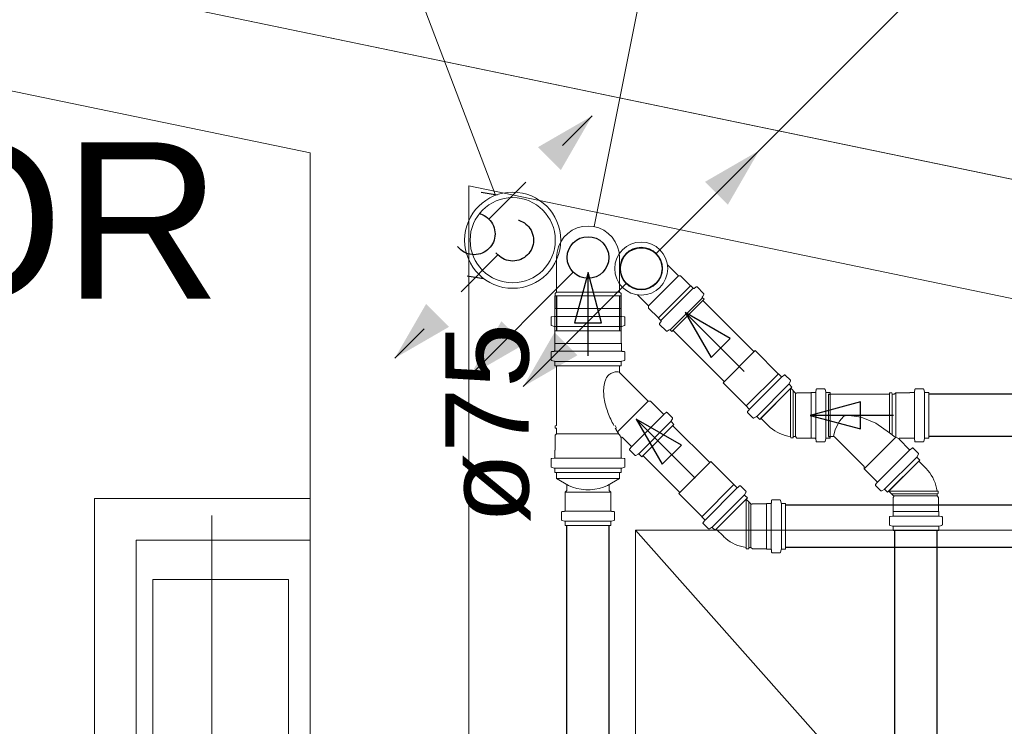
# Model space of a CAD drawing. Header units: millimetres. Extents: x 567 to 934, y -1 to 364.
# Tile 301 of 656: x 667.37 to 669.74, y 227.84 to 229.54. Entities that reach past the tile are written whole.
import ezdxf

# ---------------------------------------------------------------- set-up
doc = ezdxf.new("R2010")
doc.units = ezdxf.units.MM
doc.header["$MEASUREMENT"] = 0
doc.linetypes.add('JIS_02_1.2', pattern=[0.25, 0.125, -0.125])
doc.linetypes.add('NULL', pattern=[0])
for name, color, linetype, lineweight in [('AP-Condutos', 14, 'JIS_02_1.2', 25), ('AP-Indicação coluna', 14, 'Continuous', 13), ('CV-Condutos', 14, 'Continuous', 25), ('CV-Indicação coluna', 14, 'Continuous', 13), ('CV-Sentido conduto', 14, 'Continuous', 30), ('Simbolos', 14, 'Continuous', 20), ('Simbolos_int', 14, 'Continuous', 15), ('TQ-Condutos', 14, 'Continuous', 25), ('TQ-Indicação coluna', 14, 'Continuous', 13), ('TQ-Sentido conduto', 14, 'Continuous', 30), ('TQ-Textos conduto', 7, 'Continuous', 9)]:
    doc.layers.add(name, color=color, linetype=linetype, lineweight=lineweight)
doc.layers.add('ARQ FINA', color=8, linetype='Continuous')
doc.styles.add('Arial', font='arial.ttf')

msp = doc.modelspace()

# ---------------------------------------------------------------- hatches: boundary and pattern name
at = {"layer": 'AP-Condutos', "linetype": 'Continuous'}
for points in [[(668.7473, 229.3063), (668.6173, 229.2313), (668.6723, 229.1764)], [(668.274, 228.7255), (668.4039, 228.8005), (668.349, 228.8554)]]:
    msp.add_hatch(color=151, dxfattribs=at).paths.add_polyline_path(points)
at = {"layer": 'CV-Condutos', "linetype": 'Continuous'}
for points in [[(669.1479, 229.2232), (669.018, 229.1482), (669.0729, 229.0933)], [(668.5822, 228.6575), (668.7121, 228.7325), (668.6572, 228.7874)]]:
    msp.add_hatch(color=11, dxfattribs=at).paths.add_polyline_path(points)
at = {"layer": 'TQ-Condutos', "linetype": 'Continuous'}
msp.add_hatch(color=73, dxfattribs=at).paths.add_polyline_path([(668.4546, 228.684), (668.5845, 228.759), (668.5296, 228.8139)])

# ---------------------------------------------------------------- linework, layer by layer
at = {"layer": 'AP-Condutos'}
for p, q in [((668.4809, 229.1237), (668.5195, 229.1174)), ((668.448, 228.9232), (668.4865, 228.9169))]:
    msp.add_line(p, q, dxfattribs=at)
for points in [[(668.4998, 229.0588), (668.7473, 229.3063)], [(668.5214, 228.973), (668.274, 228.7255)]]:
    msp.add_lwpolyline(points, dxfattribs=at)
for centre in [(668.4644, 229.0235), (668.5568, 229.0083)]:
    msp.add_circle(centre, 0.05, dxfattribs=at)
at = {"layer": 'AP-Indicação coluna'}
msp.add_line((668.161, 230.0472), (668.5158, 229.1161), dxfattribs=at)
at = {"layer": 'ARQ FINA', "lineweight": 5}
for p, q in [((692.2994, 224.4748), (634.8997, 236.3888)), ((690.3514, 224.8791), (663.6994, 230.4111)), ((664.0794, 230.0462), (668.0714, 229.2177)), ((668.0714, 229.2177), (668.0714, 228.3892)), ((668.4514, 225.8132), (668.4514, 229.1388)), ((668.4514, 229.1388), (671.5914, 228.487)), ((667.5534, 228.3892), (667.5534, 226.2172)), ((668.0714, 228.3892), (667.5534, 228.3892)), ((668.0714, 226.2172), (668.0714, 228.3892)), ((667.8354, 226.3069), (667.8354, 228.3488)), ((668.8514, 228.3132), (670.4514, 226.5132)), ((667.6534, 228.2892), (667.6534, 226.3172)), ((668.0714, 228.2892), (667.6534, 228.2892)), ((667.6934, 226.4112), (667.6934, 228.1952)), ((668.0194, 228.1952), (667.6934, 228.1952)), ((668.0194, 226.4112), (668.0194, 228.1952))]:
    msp.add_line(p, q, dxfattribs=at)
at = {"layer": 'ARQ FINA', "linetype": 'Continuous', "lineweight": 5}
for p, q in [((668.8514, 228.3132), (670.4514, 228.3132)), ((668.8514, 226.5132), (668.8514, 228.3132))]:
    msp.add_line(p, q, dxfattribs=at)
at = {"layer": 'CV-Condutos'}
for p, q in [((669.136, 228.741), (669.0132, 228.8639)), ((669.0643, 228.6693), (668.9415, 228.7922)), ((669.3141, 228.6391), (669.3182, 228.6391)), ((670.5742, 228.6391), (669.5551, 228.6391)), ((669.3141, 228.5377), (669.3182, 228.5377)), ((670.5742, 228.5377), (669.5551, 228.5377)), ((669.4732, 226.8745), (669.4732, 228.3124)), ((669.5746, 226.8745), (669.5746, 228.3124))]:
    msp.add_line(p, q, dxfattribs=at)
for points in [[(668.9004, 228.9757), (669.1479, 229.2232)], [(668.8297, 228.905), (668.5822, 228.6575)]]:
    msp.add_lwpolyline(points, dxfattribs=at)
msp.add_circle((668.8651, 228.9403), 0.05, dxfattribs=at)
msp.add_circle((668.8651, 228.9403), 0.05, dxfattribs=at)
at = {"layer": 'CV-Indicação coluna'}
msp.add_line((669.6913, 229.7665), (668.9101, 228.9853), dxfattribs=at)
at = {"layer": 'CV-Sentido conduto'}
for p, q in [((668.9703, 228.8351), (669.0328, 228.7268)), ((669.0786, 228.7726), (668.9703, 228.8351)), ((669.0328, 228.7268), (669.0786, 228.7726)), ((669.3912, 228.6207), (669.2704, 228.5884)), ((669.3912, 228.556), (669.3912, 228.6207)), ((669.2704, 228.5884), (669.3912, 228.556))]:
    msp.add_line(p, q, dxfattribs=at)
for points in [[(669.1118, 228.6936), (668.9703, 228.8351)], [(669.4704, 228.5884), (669.2704, 228.5884)]]:
    msp.add_lwpolyline(points, dxfattribs=at)
at = {"layer": 'Simbolos'}
for p, q in [((668.662, 228.8839), (668.662, 228.9668)), ((668.813, 228.8839), (668.813, 228.9668)), ((668.9281, 228.949), (668.9545, 228.9226)), ((668.9595, 228.9226), (668.9545, 228.9226)), ((668.9833, 228.8989), (668.9595, 228.9226)), ((668.9839, 228.8989), (668.9833, 228.8989)), ((668.9897, 228.893), (668.9839, 228.8989)), ((668.9965, 228.8963), (668.9924, 228.8929)), ((669.0146, 228.8807), (668.9992, 228.8962)), ((668.658, 228.8743), (668.659, 228.8753)), ((668.658, 228.7615), (668.658, 228.8743)), ((668.6584, 228.8803), (668.662, 228.8839)), ((668.6584, 228.8448), (668.6584, 228.8803)), ((668.816, 228.8753), (668.659, 228.8753)), ((668.8166, 228.8803), (668.813, 228.8839)), ((668.817, 228.8743), (668.816, 228.8753)), ((668.8166, 228.8448), (668.8166, 228.8803)), ((668.817, 228.7615), (668.817, 228.8743)), ((668.8564, 228.8773), (668.8828, 228.8509)), ((669.016, 228.8667), (668.9387, 228.7893)), ((669.0149, 228.8783), (669.0118, 228.873)), ((669.016, 228.8667), (669.0122, 228.8706)), ((668.6579, 228.8443), (668.6584, 228.8448)), ((668.6579, 228.8273), (668.6579, 228.8443)), ((668.8171, 228.8443), (668.8166, 228.8448)), ((668.8171, 228.8273), (668.8171, 228.8443)), ((668.8828, 228.8458), (668.8828, 228.8509)), ((668.9065, 228.8221), (668.8828, 228.8458)), ((668.6489, 228.8054), (668.6489, 228.8229)), ((668.656, 228.8253), (668.6507, 228.8249)), ((668.8189, 228.8253), (668.8242, 228.8249)), ((668.8261, 228.8054), (668.8261, 228.8229)), ((668.9065, 228.8215), (668.9065, 228.8221)), ((668.9124, 228.8157), (668.9065, 228.8215)), ((668.6564, 228.8018), (668.6503, 228.8035)), ((668.6579, 228.7908), (668.6579, 228.7999)), ((668.8171, 228.7908), (668.8171, 228.7999)), ((668.8185, 228.8018), (668.8246, 228.8035)), ((668.9091, 228.8089), (668.9125, 228.813)), ((668.9247, 228.7908), (668.9092, 228.8062)), ((668.9271, 228.7905), (668.9324, 228.7935)), ((668.9387, 228.7893), (668.9348, 228.7932)), ((668.8171, 228.7908), (668.6579, 228.7908)), ((668.6575, 228.761), (668.658, 228.7615)), ((668.6575, 228.7438), (668.6575, 228.761)), ((668.8175, 228.761), (668.817, 228.7615)), ((668.8175, 228.7438), (668.8175, 228.761)), ((668.6489, 228.7219), (668.6489, 228.7394)), ((668.6556, 228.7418), (668.6507, 228.7414)), ((668.8193, 228.7418), (668.8242, 228.7414)), ((668.8261, 228.7219), (668.8261, 228.7394)), ((669.1938, 228.6884), (669.1386, 228.7436)), ((668.6564, 228.7183), (668.6503, 228.72)), ((668.6579, 228.7073), (668.6579, 228.7164)), ((668.8171, 228.7073), (668.6579, 228.7073)), ((668.662, 228.564), (668.662, 228.7073)), ((668.813, 228.6915), (668.813, 228.7073)), ((668.8171, 228.7073), (668.8171, 228.7164)), ((668.8185, 228.7183), (668.8246, 228.72)), ((668.882, 228.6225), (668.813, 228.6915)), ((669.1944, 228.6884), (669.1938, 228.6884)), ((669.201, 228.6818), (669.1944, 228.6884)), ((669.2077, 228.685), (669.2037, 228.6816)), ((669.2228, 228.6725), (669.2104, 228.6849)), ((669.117, 228.6116), (669.0618, 228.6668)), ((669.2266, 228.6562), (669.1492, 228.5788)), ((669.2232, 228.6701), (669.2201, 228.6648)), ((669.2266, 228.6562), (669.2204, 228.6623)), ((669.2351, 228.6419), (669.2237, 228.6534)), ((669.304, 228.652), (669.2865, 228.652)), ((669.306, 228.6505), (669.3076, 228.6446)), ((669.5409, 228.652), (669.5234, 228.652)), ((669.5429, 228.6505), (669.5445, 228.6446)), ((669.2387, 228.6427), (669.238, 228.6419)), ((669.2723, 228.6427), (669.2387, 228.6427)), ((669.2727, 228.6431), (669.2723, 228.6427)), ((669.2821, 228.6431), (669.2727, 228.6431)), ((669.2845, 228.6502), (669.2841, 228.6449)), ((669.3182, 228.6431), (669.3095, 228.6431)), ((669.4604, 228.6391), (669.3141, 228.6391)), ((669.3141, 228.6391), (669.3141, 228.5377)), ((669.3182, 228.5337), (669.3182, 228.6431)), ((669.4604, 228.6391), (669.4607, 228.6421)), ((669.4604, 228.6391), (669.4604, 228.5468)), ((669.4665, 228.6421), (669.4607, 228.6421)), ((669.4668, 228.6391), (669.4665, 228.6421)), ((669.472, 228.6391), (669.4668, 228.6391)), ((669.4668, 228.6391), (669.4668, 228.5418)), ((669.4756, 228.6427), (669.472, 228.6391)), ((669.4756, 228.5361), (669.4756, 228.6427)), ((669.5092, 228.6427), (669.4756, 228.6427)), ((669.5096, 228.6431), (669.5092, 228.6427)), ((669.519, 228.6431), (669.5096, 228.6431)), ((669.5208, 228.6431), (669.5208, 228.5337)), ((669.5214, 228.6502), (669.5209, 228.6449)), ((669.5448, 228.6431), (669.5448, 228.5337)), ((669.5551, 228.6431), (669.5464, 228.6431)), ((669.5551, 228.6431), (669.5551, 228.5337)), ((668.8877, 228.6225), (668.882, 228.6225)), ((668.918, 228.5921), (668.8877, 228.6225)), ((669.117, 228.611), (669.117, 228.6116)), ((669.1236, 228.6044), (669.117, 228.611)), ((668.9248, 228.5954), (668.9207, 228.592)), ((668.9399, 228.5828), (668.9275, 228.5952)), ((668.9402, 228.5804), (668.9371, 228.5751)), ((669.1204, 228.5976), (669.1238, 228.6017)), ((669.1329, 228.5826), (669.1205, 228.5949)), ((669.1353, 228.5822), (669.1406, 228.5853)), ((669.1492, 228.5788), (669.143, 228.585)), ((669.1696, 228.564), (669.152, 228.5817)), ((668.662, 228.564), (668.659, 228.5637)), ((668.659, 228.5579), (668.659, 228.5637)), ((668.662, 228.5576), (668.659, 228.5579)), ((668.662, 228.5444), (668.662, 228.5576)), ((668.8058, 228.5576), (668.8028, 228.564)), ((668.8662, 228.4892), (668.9436, 228.5665)), ((668.9436, 228.5665), (668.9374, 228.5727)), ((668.6584, 228.5408), (668.662, 228.5444)), ((668.6584, 228.5053), (668.6584, 228.5408)), ((668.8166, 228.5053), (668.8166, 228.534)), ((668.8407, 228.5147), (668.82, 228.5354)), ((669.2235, 228.5377), (669.2238, 228.5347)), ((669.2296, 228.5347), (669.2238, 228.5347)), ((669.2299, 228.5377), (669.2296, 228.5347)), ((669.2351, 228.5377), (669.2299, 228.5377)), ((669.2387, 228.5341), (669.2351, 228.5377)), ((669.2723, 228.5341), (669.2387, 228.5341)), ((669.2727, 228.5337), (669.2723, 228.5341)), ((669.2821, 228.5337), (669.2727, 228.5337)), ((669.306, 228.5263), (669.3076, 228.5322)), ((669.3182, 228.5337), (669.3095, 228.5337)), ((669.3268, 228.5377), (669.3141, 228.5377)), ((669.4001, 228.4656), (669.329, 228.5368)), ((669.4001, 228.46), (669.4761, 228.5359)), ((669.4668, 228.5418), (669.4604, 228.5468)), ((669.5092, 228.5341), (669.4856, 228.5341)), ((669.5096, 228.5337), (669.5092, 228.5341)), ((669.519, 228.5337), (669.5096, 228.5337)), ((669.5429, 228.5263), (669.5445, 228.5322)), ((669.5551, 228.5337), (669.5464, 228.5337)), ((668.8374, 228.508), (668.8408, 228.512)), ((669.2845, 228.5266), (669.2841, 228.5319)), ((669.304, 228.5248), (669.2865, 228.5248)), ((669.5079, 228.5069), (669.4842, 228.5307)), ((669.5146, 228.5102), (669.5106, 228.5068)), ((669.5297, 228.4977), (669.5173, 228.5101)), ((669.5214, 228.5266), (669.5209, 228.5319)), ((669.5409, 228.5248), (669.5234, 228.5248)), ((668.656, 228.4858), (668.6507, 228.4854)), ((668.6579, 228.5048), (668.6584, 228.5053)), ((668.6579, 228.4878), (668.6579, 228.5048)), ((668.8171, 228.5048), (668.8166, 228.5053)), ((668.8171, 228.4878), (668.8171, 228.5048)), ((668.8189, 228.4858), (668.8242, 228.4854)), ((668.8499, 228.4929), (668.8375, 228.5053)), ((668.8523, 228.4926), (668.8577, 228.4957)), ((668.8662, 228.4892), (668.8601, 228.4953)), ((669.5092, 228.5056), (669.4318, 228.4283)), ((669.5262, 228.4886), (669.4488, 228.4113)), ((669.53, 228.4953), (669.527, 228.49)), ((669.5334, 228.4814), (669.5273, 228.4875)), ((668.6489, 228.4659), (668.6489, 228.4834)), ((668.6564, 228.4623), (668.6503, 228.464)), ((668.8185, 228.4623), (668.8246, 228.464)), ((668.8261, 228.4659), (668.8261, 228.4834)), ((669.087, 228.4225), (669.0318, 228.4777)), ((669.4001, 228.46), (669.4001, 228.4656)), ((669.5334, 228.4814), (669.4561, 228.404)), ((669.5482, 228.461), (669.5306, 228.4786)), ((668.6579, 228.4513), (668.6579, 228.4604)), ((668.6579, 228.4513), (668.8171, 228.4513)), ((668.662, 228.4373), (668.662, 228.4513)), ((668.813, 228.4373), (668.813, 228.4513)), ((668.8171, 228.4513), (668.8171, 228.4604)), ((669.4305, 228.4296), (669.4001, 228.46)), ((668.662, 228.4373), (668.6908, 228.4207)), ((668.6868, 228.408), (668.6868, 228.423)), ((668.813, 228.4373), (668.7842, 228.4207)), ((668.7882, 228.408), (668.7882, 228.423)), ((669.0876, 228.4225), (669.087, 228.4225)), ((669.0942, 228.4159), (669.0876, 228.4225)), ((669.101, 228.4192), (669.0969, 228.4158)), ((669.1161, 228.4067), (669.1037, 228.419)), ((669.4273, 228.4229), (669.4306, 228.4269)), ((669.4398, 228.4078), (669.4274, 228.4202)), ((668.6828, 228.404), (668.6868, 228.408)), ((668.6828, 228.3604), (668.6828, 228.404)), ((668.7922, 228.404), (668.7882, 228.408)), ((668.7922, 228.3604), (668.7922, 228.404)), ((669.0102, 228.3457), (668.955, 228.401)), ((669.1164, 228.4042), (669.1133, 228.3989)), ((669.1198, 228.3904), (669.1136, 228.3965)), ((669.4422, 228.4074), (669.4475, 228.4105)), ((669.4561, 228.404), (669.4499, 228.4102)), ((669.4703, 228.3955), (669.4589, 228.4069)), ((669.4696, 228.3919), (669.4703, 228.3926)), ((669.4696, 228.3583), (669.4696, 228.3919)), ((669.5746, 228.4071), (669.5776, 228.4068)), ((669.5746, 228.4007), (669.5776, 228.401)), ((669.5746, 228.3955), (669.5746, 228.4007)), ((669.5782, 228.3919), (669.5746, 228.3955)), ((669.5776, 228.401), (669.5776, 228.4068)), ((669.5782, 228.3583), (669.5782, 228.3919)), ((669.1198, 228.3904), (669.0424, 228.313)), ((669.1284, 228.3761), (669.1169, 228.3875)), ((669.1319, 228.3768), (669.1312, 228.3761)), ((669.1655, 228.3768), (669.1319, 228.3768)), ((669.1659, 228.3772), (669.1655, 228.3768)), ((669.1753, 228.3772), (669.1659, 228.3772)), ((669.1777, 228.3843), (669.1773, 228.3791)), ((669.1973, 228.3861), (669.1797, 228.3861)), ((669.1992, 228.3847), (669.2008, 228.3787)), ((669.2114, 228.3772), (669.2027, 228.3772)), ((669.2114, 228.2678), (669.2114, 228.3772)), ((668.6739, 228.3385), (668.6739, 228.356)), ((668.6757, 228.358), (668.6809, 228.3584)), ((668.7992, 228.358), (668.794, 228.3584)), ((668.8011, 228.3385), (668.8011, 228.356)), ((669.0102, 228.3452), (669.0102, 228.3457)), ((669.0169, 228.3385), (669.0102, 228.3452)), ((669.4603, 228.3266), (669.4603, 228.3441)), ((669.4621, 228.3461), (669.4674, 228.3465)), ((669.4692, 228.3579), (669.4696, 228.3583)), ((669.4692, 228.3485), (669.4692, 228.3579)), ((669.5786, 228.3579), (669.5782, 228.3583)), ((669.5786, 228.3485), (669.5786, 228.3579)), ((669.5857, 228.3461), (669.5804, 228.3465)), ((669.5875, 228.3266), (669.5875, 228.3441)), ((668.6753, 228.3365), (668.6813, 228.3349)), ((668.6828, 228.3243), (668.6828, 228.333)), ((668.6828, 228.3243), (668.7922, 228.3243)), ((668.7922, 228.3243), (668.7922, 228.333)), ((668.7996, 228.3365), (668.7936, 228.3349)), ((669.0136, 228.3318), (669.017, 228.3358)), ((669.0261, 228.3167), (669.0137, 228.3291)), ((669.4618, 228.3246), (669.4677, 228.323)), ((669.4692, 228.3124), (669.4692, 228.3211)), ((669.5786, 228.3124), (669.5786, 228.3211)), ((669.586, 228.3246), (669.5801, 228.323)), ((669.0285, 228.3164), (669.0338, 228.3195)), ((669.0424, 228.313), (669.0363, 228.3191)), ((669.0629, 228.2982), (669.0452, 228.3158)), ((669.5786, 228.3124), (669.4692, 228.3124)), ((669.1167, 228.2718), (669.117, 228.2688)), ((669.1229, 228.2688), (669.117, 228.2688)), ((669.1231, 228.2718), (669.1229, 228.2688)), ((669.1283, 228.2718), (669.1231, 228.2718)), ((669.1319, 228.2682), (669.1283, 228.2718)), ((669.1655, 228.2682), (669.1319, 228.2682)), ((669.1659, 228.2678), (669.1655, 228.2682)), ((669.1753, 228.2678), (669.1659, 228.2678)), ((669.1777, 228.2608), (669.1773, 228.266)), ((669.1973, 228.2589), (669.1797, 228.2589)), ((669.1992, 228.2604), (669.2008, 228.2664)), ((669.2114, 228.2678), (669.2027, 228.2678))]:
    msp.add_line(p, q, dxfattribs=at)
for points in [[(668.813, 228.9668), (668.8118, 228.9799), (668.8084, 228.9926), (668.8028, 229.0046), (668.7953, 229.0153), (668.786, 229.0246), (668.7752, 229.0322), (668.7633, 229.0377), (668.7506, 229.0412), (668.7375, 229.0423), (668.7243, 229.0412), (668.7116, 229.0377), (668.6997, 229.0322), (668.6889, 229.0246), (668.6796, 229.0153), (668.6721, 229.0046), (668.6665, 228.9926), (668.6631, 228.9799), (668.662, 228.9668)], [(668.9897, 228.893), (668.99, 228.8928), (668.9903, 228.8926), (668.9906, 228.8925), (668.9909, 228.8925), (668.9912, 228.8924), (668.9915, 228.8925), (668.9919, 228.8926), (668.9922, 228.8927), (668.9924, 228.8929)], [(668.9992, 228.8962), (668.9989, 228.8964), (668.9986, 228.8965), (668.9983, 228.8967), (668.998, 228.8967), (668.9977, 228.8967), (668.9974, 228.8967), (668.997, 228.8966), (668.9967, 228.8965), (668.9965, 228.8963)], [(669.0119, 228.873), (669.0117, 228.8727), (669.0116, 228.8725), (669.0116, 228.8722), (669.0116, 228.8719), (669.0116, 228.8716), (669.0117, 228.8713), (669.0118, 228.871), (669.012, 228.8708), (669.0122, 228.8706)], [(669.0149, 228.8783), (669.015, 228.8786), (669.0151, 228.8789), (669.0152, 228.8791), (669.0152, 228.8794), (669.0151, 228.8797), (669.0151, 228.88), (669.015, 228.8803), (669.0148, 228.8805), (669.0146, 228.8807)], [(668.6507, 228.8249), (668.6504, 228.8248), (668.6501, 228.8247), (668.6498, 228.8246), (668.6495, 228.8244), (668.6493, 228.8241), (668.6491, 228.8238), (668.649, 228.8235), (668.6489, 228.8232), (668.6489, 228.8229)], [(668.656, 228.8253), (668.6564, 228.8254), (668.6567, 228.8255), (668.657, 228.8257), (668.6572, 228.8259), (668.6574, 228.8261), (668.6576, 228.8264), (668.6578, 228.8267), (668.6578, 228.827), (668.6579, 228.8273)], [(668.8171, 228.8273), (668.8171, 228.827), (668.8172, 228.8267), (668.8173, 228.8264), (668.8175, 228.8261), (668.8177, 228.8259), (668.818, 228.8257), (668.8183, 228.8255), (668.8186, 228.8254), (668.8189, 228.8253)], [(668.8261, 228.8229), (668.826, 228.8232), (668.826, 228.8235), (668.8258, 228.8238), (668.8256, 228.8241), (668.8254, 228.8244), (668.8252, 228.8246), (668.8249, 228.8247), (668.8246, 228.8248), (668.8242, 228.8249)], [(668.9125, 228.813), (668.9127, 228.8132), (668.9128, 228.8135), (668.9129, 228.8138), (668.913, 228.8142), (668.9129, 228.8145), (668.9129, 228.8148), (668.9128, 228.8151), (668.9126, 228.8154), (668.9124, 228.8157)], [(668.6489, 228.8054), (668.6489, 228.8051), (668.6489, 228.8048), (668.649, 228.8045), (668.6492, 228.8043), (668.6494, 228.8041), (668.6496, 228.8039), (668.6498, 228.8037), (668.6501, 228.8035), (668.6503, 228.8035)], [(668.6579, 228.7999), (668.6578, 228.8002), (668.6578, 228.8005), (668.6577, 228.8007), (668.6575, 228.801), (668.6574, 228.8012), (668.6571, 228.8014), (668.6569, 228.8016), (668.6567, 228.8017), (668.6564, 228.8018)], [(668.8185, 228.8018), (668.8183, 228.8017), (668.818, 228.8016), (668.8178, 228.8014), (668.8176, 228.8012), (668.8174, 228.801), (668.8172, 228.8007), (668.8171, 228.8005), (668.8171, 228.8002), (668.8171, 228.7999)], [(668.8246, 228.8035), (668.8249, 228.8035), (668.8251, 228.8037), (668.8253, 228.8039), (668.8256, 228.8041), (668.8257, 228.8043), (668.8259, 228.8045), (668.826, 228.8048), (668.826, 228.8051), (668.8261, 228.8054)], [(668.9091, 228.8089), (668.9089, 228.8086), (668.9088, 228.8084), (668.9087, 228.808), (668.9086, 228.8077), (668.9087, 228.8074), (668.9087, 228.8071), (668.9088, 228.8068), (668.909, 228.8065), (668.9092, 228.8062)], [(668.9348, 228.7932), (668.9346, 228.7934), (668.9343, 228.7936), (668.9341, 228.7937), (668.9338, 228.7938), (668.9335, 228.7938), (668.9332, 228.7938), (668.9329, 228.7938), (668.9327, 228.7937), (668.9324, 228.7935)], [(668.9247, 228.7908), (668.9249, 228.7906), (668.9251, 228.7904), (668.9254, 228.7903), (668.9257, 228.7902), (668.926, 228.7902), (668.9262, 228.7902), (668.9265, 228.7903), (668.9268, 228.7903), (668.9271, 228.7905)], [(668.6507, 228.7414), (668.6504, 228.7413), (668.6501, 228.7412), (668.6498, 228.7411), (668.6495, 228.7409), (668.6493, 228.7406), (668.6491, 228.7403), (668.649, 228.74), (668.6489, 228.7397), (668.6489, 228.7394)], [(668.6489, 228.7219), (668.6489, 228.7216), (668.6489, 228.7213), (668.649, 228.721), (668.6492, 228.7208), (668.6494, 228.7206), (668.6496, 228.7204), (668.6498, 228.7202), (668.6501, 228.7201), (668.6503, 228.72)], [(668.6556, 228.7418), (668.656, 228.7419), (668.6563, 228.742), (668.6566, 228.7421), (668.6568, 228.7423), (668.657, 228.7426), (668.6572, 228.7429), (668.6574, 228.7432), (668.6574, 228.7435), (668.6575, 228.7438)], [(668.8175, 228.7438), (668.8175, 228.7435), (668.8176, 228.7432), (668.8177, 228.7429), (668.8179, 228.7426), (668.8181, 228.7423), (668.8184, 228.7421), (668.8187, 228.742), (668.819, 228.7419), (668.8193, 228.7418)], [(668.8261, 228.7394), (668.826, 228.7397), (668.826, 228.74), (668.8258, 228.7403), (668.8256, 228.7406), (668.8254, 228.7409), (668.8252, 228.7411), (668.8249, 228.7412), (668.8246, 228.7413), (668.8242, 228.7414)], [(668.8246, 228.72), (668.8249, 228.7201), (668.8251, 228.7202), (668.8253, 228.7204), (668.8256, 228.7206), (668.8257, 228.7208), (668.8259, 228.721), (668.826, 228.7213), (668.826, 228.7216), (668.8261, 228.7219)], [(668.6579, 228.7164), (668.6578, 228.7167), (668.6578, 228.717), (668.6577, 228.7173), (668.6575, 228.7175), (668.6574, 228.7177), (668.6571, 228.7179), (668.6569, 228.7181), (668.6567, 228.7182), (668.6564, 228.7183)], [(668.8185, 228.7183), (668.8183, 228.7182), (668.818, 228.7181), (668.8178, 228.7179), (668.8176, 228.7177), (668.8174, 228.7175), (668.8172, 228.7173), (668.8171, 228.717), (668.8171, 228.7167), (668.8171, 228.7164)], [(668.7919, 228.6888), (668.7899, 228.6875), (668.7881, 228.6861), (668.7864, 228.6846), (668.7848, 228.6829), (668.7833, 228.6811), (668.782, 228.6791), (668.7809, 228.6771), (668.7799, 228.675), (668.7791, 228.6728)], [(668.812, 228.6923), (668.8097, 228.6926), (668.8074, 228.6928), (668.8051, 228.6928), (668.8028, 228.6926), (668.8005, 228.6922), (668.7982, 228.6916), (668.796, 228.6908), (668.7939, 228.6899), (668.7919, 228.6888)], [(668.813, 228.6921), (668.8129, 228.6921), (668.8128, 228.6921), (668.8126, 228.6922), (668.8125, 228.6922), (668.8124, 228.6922), (668.8123, 228.6922), (668.8122, 228.6922), (668.8121, 228.6923), (668.812, 228.6923)], [(669.201, 228.6818), (669.2013, 228.6815), (669.2015, 228.6814), (669.2018, 228.6812), (669.2022, 228.6812), (669.2025, 228.6812), (669.2028, 228.6812), (669.2031, 228.6813), (669.2034, 228.6814), (669.2037, 228.6816)], [(669.2104, 228.6849), (669.2102, 228.6851), (669.2099, 228.6853), (669.2096, 228.6854), (669.2093, 228.6855), (669.209, 228.6855), (669.2086, 228.6854), (669.2083, 228.6853), (669.208, 228.6852), (669.2077, 228.685)], [(668.7791, 228.6728), (668.778, 228.669), (668.777, 228.6651), (668.7763, 228.6612), (668.7757, 228.6572), (668.7752, 228.6532), (668.775, 228.6492), (668.7749, 228.6452), (668.7751, 228.6412), (668.7754, 228.6372)], [(669.2201, 228.6648), (669.22, 228.6645), (669.2199, 228.6642), (669.2198, 228.6639), (669.2198, 228.6636), (669.2199, 228.6634), (669.2199, 228.6631), (669.2201, 228.6628), (669.2202, 228.6626), (669.2204, 228.6623)], [(669.2232, 228.6701), (669.2233, 228.6703), (669.2234, 228.6706), (669.2234, 228.6709), (669.2234, 228.6712), (669.2234, 228.6715), (669.2233, 228.6718), (669.2232, 228.672), (669.223, 228.6723), (669.2228, 228.6725)], [(669.2865, 228.652), (669.2862, 228.652), (669.2859, 228.6519), (669.2856, 228.6517), (669.2853, 228.6516), (669.2851, 228.6513), (669.2849, 228.6511), (669.2847, 228.6508), (669.2846, 228.6505), (669.2845, 228.6502)], [(669.306, 228.6505), (669.3059, 228.6508), (669.3057, 228.651), (669.3056, 228.6513), (669.3054, 228.6515), (669.3051, 228.6517), (669.3049, 228.6518), (669.3046, 228.6519), (669.3043, 228.652), (669.304, 228.652)], [(669.5234, 228.652), (669.5231, 228.652), (669.5228, 228.6519), (669.5224, 228.6517), (669.5222, 228.6516), (669.5219, 228.6513), (669.5217, 228.6511), (669.5216, 228.6508), (669.5215, 228.6505), (669.5214, 228.6502)], [(669.5428, 228.6505), (669.5428, 228.6508), (669.5426, 228.651), (669.5425, 228.6513), (669.5422, 228.6515), (669.542, 228.6517), (669.5418, 228.6518), (669.5415, 228.6519), (669.5412, 228.652), (669.5409, 228.652)], [(668.7754, 228.6372), (668.7758, 228.6329), (668.7765, 228.6286), (668.7772, 228.6243), (668.778, 228.62), (668.779, 228.6158), (668.78, 228.6116), (668.7812, 228.6074), (668.7825, 228.6033), (668.7839, 228.5992)], [(669.2352, 228.642), (669.2354, 228.6417), (669.2357, 228.6416), (669.236, 228.6414), (669.2364, 228.6414), (669.2367, 228.6414), (669.2371, 228.6414), (669.2374, 228.6416), (669.2377, 228.6417), (669.238, 228.642)], [(669.2821, 228.6431), (669.2824, 228.6431), (669.2827, 228.6432), (669.283, 228.6433), (669.2833, 228.6435), (669.2835, 228.6437), (669.2837, 228.644), (669.2839, 228.6443), (669.284, 228.6446), (669.2841, 228.6449)], [(669.3076, 228.6446), (669.3077, 228.6443), (669.3078, 228.644), (669.308, 228.6438), (669.3082, 228.6436), (669.3084, 228.6434), (669.3087, 228.6433), (669.3089, 228.6432), (669.3092, 228.6431), (669.3095, 228.6431)], [(669.519, 228.6431), (669.5193, 228.6431), (669.5196, 228.6432), (669.5199, 228.6433), (669.5202, 228.6435), (669.5204, 228.6437), (669.5206, 228.644), (669.5208, 228.6443), (669.5209, 228.6446), (669.521, 228.6449)], [(669.5444, 228.6446), (669.5445, 228.6443), (669.5447, 228.644), (669.5448, 228.6438), (669.545, 228.6436), (669.5453, 228.6434), (669.5455, 228.6433), (669.5458, 228.6432), (669.5461, 228.6431), (669.5464, 228.6431)], [(669.1238, 228.6017), (669.1239, 228.602), (669.1241, 228.6023), (669.1242, 228.6026), (669.1242, 228.6029), (669.1242, 228.6032), (669.1241, 228.6036), (669.124, 228.6039), (669.1239, 228.6041), (669.1236, 228.6044)], [(668.7839, 228.5992), (668.7854, 228.5952), (668.7869, 228.5912), (668.7885, 228.5872), (668.7902, 228.5833), (668.7919, 228.5794), (668.7937, 228.5755), (668.7956, 228.5716), (668.7975, 228.5678), (668.7995, 228.564)], [(668.918, 228.5921), (668.9183, 228.5919), (668.9186, 228.5917), (668.9189, 228.5916), (668.9192, 228.5915), (668.9195, 228.5915), (668.9198, 228.5915), (668.9202, 228.5916), (668.9205, 228.5918), (668.9207, 228.592)], [(668.9275, 228.5952), (668.9272, 228.5955), (668.9269, 228.5956), (668.9266, 228.5957), (668.9263, 228.5958), (668.926, 228.5958), (668.9257, 228.5958), (668.9253, 228.5957), (668.925, 228.5955), (668.9248, 228.5954)], [(668.9402, 228.5804), (668.9403, 228.5807), (668.9404, 228.581), (668.9405, 228.5813), (668.9405, 228.5816), (668.9404, 228.5819), (668.9403, 228.5821), (668.9402, 228.5824), (668.9401, 228.5826), (668.9399, 228.5829)], [(669.1204, 228.5976), (669.1202, 228.5974), (669.1201, 228.5971), (669.12, 228.5968), (669.1199, 228.5964), (669.1199, 228.5961), (669.12, 228.5958), (669.1201, 228.5955), (669.1203, 228.5952), (669.1205, 228.5949)], [(669.1329, 228.5826), (669.1331, 228.5824), (669.1334, 228.5822), (669.1336, 228.5821), (669.1339, 228.582), (669.1342, 228.582), (669.1345, 228.582), (669.1348, 228.582), (669.135, 228.5821), (669.1353, 228.5822)], [(669.143, 228.585), (669.1428, 228.5852), (669.1426, 228.5853), (669.1423, 228.5855), (669.142, 228.5855), (669.1417, 228.5856), (669.1415, 228.5856), (669.1412, 228.5855), (669.1409, 228.5854), (669.1406, 228.5853)], [(669.3265, 228.5377), (669.33, 228.5546), (669.3408, 228.5742), (669.3503, 228.5859)], [(669.3503, 228.5859), (669.3586, 228.5888), (669.3927, 228.5842), (669.4278, 228.5697), (669.4604, 228.5468)], [(668.803, 228.5576), (668.8032, 228.5572), (668.8035, 228.5568), (668.8037, 228.5563), (668.804, 228.5559), (668.8042, 228.5555), (668.8045, 228.5551), (668.8047, 228.5547), (668.8049, 228.5543), (668.8052, 228.5538)], [(668.9371, 228.5751), (668.937, 228.5748), (668.9369, 228.5746), (668.9368, 228.5743), (668.9368, 228.574), (668.9369, 228.5737), (668.937, 228.5734), (668.9371, 228.5732), (668.9372, 228.5729), (668.9374, 228.5727)], [(669.1696, 228.5641), (669.1746, 228.5595), (669.1799, 228.5553), (669.1855, 228.5514), (669.1914, 228.548), (669.1975, 228.545), (669.2038, 228.5425), (669.2102, 228.5404), (669.2168, 228.5388), (669.2235, 228.5377)], [(668.8052, 228.5538), (668.8064, 228.5517), (668.8077, 228.5497), (668.809, 228.5476), (668.8103, 228.5455), (668.8116, 228.5435), (668.813, 228.5415), (668.8144, 228.5394), (668.8157, 228.5374), (668.8171, 228.5354)], [(668.82, 228.5354), (668.8198, 228.5356), (668.8196, 228.5358), (668.8193, 228.5359), (668.8191, 228.536), (668.8188, 228.536), (668.8186, 228.536), (668.8183, 228.536), (668.818, 228.536), (668.8178, 228.5359), (668.8176, 228.5358), (668.8173, 228.5356), (668.8171, 228.5354), (668.817, 228.5352), (668.8168, 228.535), (668.8167, 228.5348), (668.8166, 228.5345), (668.8166, 228.5343), (668.8166, 228.534)], [(669.2841, 228.5319), (669.284, 228.5322), (669.2839, 228.5325), (669.2837, 228.5328), (669.2835, 228.533), (669.2833, 228.5333), (669.283, 228.5334), (669.2827, 228.5336), (669.2824, 228.5337), (669.2821, 228.5337)], [(669.3095, 228.5337), (669.3092, 228.5337), (669.3089, 228.5336), (669.3087, 228.5335), (669.3084, 228.5334), (669.3082, 228.5332), (669.308, 228.533), (669.3078, 228.5327), (669.3077, 228.5325), (669.3076, 228.5322)], [(669.329, 228.5368), (669.3288, 228.537), (669.3286, 228.5371), (669.3283, 228.5373), (669.3281, 228.5374), (669.3279, 228.5375), (669.3276, 228.5376), (669.3274, 228.5376), (669.3271, 228.5377), (669.3268, 228.5377)], [(669.4668, 228.5418), (669.4714, 228.538), (669.4836, 228.5322)], [(669.4856, 228.5341), (669.4853, 228.5341), (669.4851, 228.534), (669.4848, 228.5339), (669.4846, 228.5338), (669.4844, 228.5337), (669.4842, 228.5335), (669.484, 228.5333), (669.4838, 228.5331), (669.4837, 228.5329), (669.4836, 228.5326), (669.4836, 228.5323), (669.4836, 228.5321), (669.4836, 228.5318), (669.4836, 228.5316), (669.4837, 228.5313), (669.4838, 228.5311), (669.484, 228.5309), (669.4842, 228.5307)], [(669.521, 228.5319), (669.5209, 228.5322), (669.5208, 228.5325), (669.5206, 228.5328), (669.5204, 228.533), (669.5202, 228.5333), (669.5199, 228.5334), (669.5196, 228.5336), (669.5193, 228.5337), (669.519, 228.5337)], [(669.5464, 228.5337), (669.5461, 228.5337), (669.5458, 228.5336), (669.5455, 228.5335), (669.5453, 228.5334), (669.545, 228.5332), (669.5448, 228.533), (669.5447, 228.5327), (669.5445, 228.5325), (669.5444, 228.5322)], [(668.8408, 228.512), (668.841, 228.5123), (668.8411, 228.5126), (668.8412, 228.5129), (668.8413, 228.5132), (668.8412, 228.5136), (668.8412, 228.5139), (668.8411, 228.5142), (668.8409, 228.5145), (668.8407, 228.5147)], [(669.2845, 228.5266), (669.2846, 228.5263), (669.2847, 228.526), (669.2849, 228.5257), (669.2851, 228.5254), (669.2853, 228.5252), (669.2856, 228.525), (669.2859, 228.5249), (669.2862, 228.5248), (669.2865, 228.5248)], [(669.304, 228.5248), (669.3043, 228.5248), (669.3046, 228.5249), (669.3049, 228.525), (669.3051, 228.5251), (669.3054, 228.5253), (669.3056, 228.5255), (669.3057, 228.5257), (669.3059, 228.526), (669.306, 228.5263)], [(669.5173, 228.5101), (669.5171, 228.5103), (669.5168, 228.5105), (669.5165, 228.5106), (669.5161, 228.5107), (669.5158, 228.5107), (669.5155, 228.5106), (669.5152, 228.5106), (669.5149, 228.5104), (669.5146, 228.5102)], [(669.5214, 228.5266), (669.5215, 228.5263), (669.5216, 228.526), (669.5217, 228.5257), (669.5219, 228.5254), (669.5222, 228.5252), (669.5224, 228.525), (669.5228, 228.5249), (669.5231, 228.5248), (669.5234, 228.5248)], [(669.5409, 228.5248), (669.5412, 228.5248), (669.5415, 228.5249), (669.5418, 228.525), (669.542, 228.5251), (669.5422, 228.5253), (669.5425, 228.5255), (669.5426, 228.5257), (669.5428, 228.526), (669.5428, 228.5263)], [(668.6507, 228.4854), (668.6504, 228.4853), (668.6501, 228.4852), (668.6498, 228.4851), (668.6495, 228.4849), (668.6493, 228.4846), (668.6491, 228.4843), (668.649, 228.484), (668.6489, 228.4837), (668.6489, 228.4834)], [(668.656, 228.4859), (668.6564, 228.4859), (668.6567, 228.486), (668.657, 228.4862), (668.6572, 228.4864), (668.6574, 228.4866), (668.6576, 228.4869), (668.6578, 228.4872), (668.6578, 228.4875), (668.6579, 228.4878)], [(668.8171, 228.4878), (668.8171, 228.4875), (668.8172, 228.4872), (668.8173, 228.4869), (668.8175, 228.4866), (668.8177, 228.4864), (668.818, 228.4862), (668.8183, 228.486), (668.8186, 228.4859), (668.8189, 228.4859)], [(668.8261, 228.4834), (668.826, 228.4837), (668.826, 228.484), (668.8258, 228.4843), (668.8256, 228.4846), (668.8254, 228.4849), (668.8252, 228.4851), (668.8249, 228.4852), (668.8246, 228.4853), (668.8242, 228.4854)], [(668.8374, 228.508), (668.8372, 228.5077), (668.8371, 228.5074), (668.837, 228.5071), (668.8369, 228.5068), (668.837, 228.5065), (668.837, 228.5062), (668.8371, 228.5058), (668.8373, 228.5056), (668.8375, 228.5053)], [(668.8499, 228.4929), (668.8501, 228.4927), (668.8504, 228.4926), (668.8507, 228.4924), (668.8509, 228.4924), (668.8512, 228.4923), (668.8515, 228.4923), (668.8518, 228.4924), (668.8521, 228.4925), (668.8523, 228.4926)], [(668.8601, 228.4953), (668.8599, 228.4955), (668.8596, 228.4957), (668.8593, 228.4958), (668.8591, 228.4959), (668.8588, 228.4959), (668.8585, 228.4959), (668.8582, 228.4959), (668.8579, 228.4958), (668.8577, 228.4957)], [(669.5079, 228.507), (669.5081, 228.5067), (669.5084, 228.5066), (669.5087, 228.5065), (669.509, 228.5064), (669.5094, 228.5064), (669.5097, 228.5064), (669.51, 228.5065), (669.5103, 228.5066), (669.5106, 228.5068)], [(669.5269, 228.49), (669.5268, 228.4897), (669.5267, 228.4894), (669.5267, 228.4891), (669.5267, 228.4889), (669.5267, 228.4886), (669.5268, 228.4883), (669.5269, 228.488), (669.5271, 228.4878), (669.5273, 228.4876)], [(669.53, 228.4953), (669.5302, 228.4955), (669.5302, 228.4958), (669.5303, 228.4961), (669.5303, 228.4964), (669.5303, 228.4967), (669.5302, 228.497), (669.5301, 228.4972), (669.5299, 228.4975), (669.5297, 228.4977)], [(668.6489, 228.4659), (668.6489, 228.4656), (668.6489, 228.4653), (668.649, 228.465), (668.6492, 228.4648), (668.6494, 228.4646), (668.6496, 228.4644), (668.6498, 228.4642), (668.6501, 228.4641), (668.6503, 228.464)], [(668.6579, 228.4604), (668.6578, 228.4607), (668.6578, 228.461), (668.6577, 228.4613), (668.6575, 228.4615), (668.6574, 228.4617), (668.6571, 228.4619), (668.6569, 228.4621), (668.6567, 228.4622), (668.6564, 228.4623)], [(668.8185, 228.4623), (668.8183, 228.4622), (668.818, 228.4621), (668.8178, 228.4619), (668.8176, 228.4617), (668.8174, 228.4615), (668.8172, 228.4613), (668.8171, 228.461), (668.8171, 228.4607), (668.8171, 228.4604)], [(668.8246, 228.464), (668.8249, 228.4641), (668.8251, 228.4642), (668.8253, 228.4644), (668.8256, 228.4646), (668.8257, 228.4648), (668.8259, 228.465), (668.826, 228.4653), (668.826, 228.4656), (668.8261, 228.4659)], [(669.5746, 228.4071), (669.5734, 228.4138), (669.5718, 228.4204), (669.5698, 228.4268), (669.5672, 228.4331), (669.5642, 228.4392), (669.5608, 228.4451), (669.557, 228.4507), (669.5528, 228.456), (669.5482, 228.461)], [(668.6908, 228.4207), (668.7006, 228.4165), (668.7109, 228.4133), (668.7214, 228.4112), (668.7321, 228.4101), (668.7428, 228.4101), (668.7535, 228.4112), (668.764, 228.4133), (668.7743, 228.4165), (668.7842, 228.4207)], [(669.0942, 228.4159), (669.0945, 228.4157), (669.0948, 228.4155), (669.0951, 228.4154), (669.0954, 228.4153), (669.0957, 228.4153), (669.096, 228.4154), (669.0964, 228.4155), (669.0967, 228.4156), (669.0969, 228.4158)], [(669.1037, 228.419), (669.1034, 228.4193), (669.1031, 228.4194), (669.1028, 228.4195), (669.1025, 228.4196), (669.1022, 228.4196), (669.1018, 228.4196), (669.1015, 228.4195), (669.1012, 228.4194), (669.101, 228.4192)], [(669.4272, 228.4229), (669.4271, 228.4226), (669.4269, 228.4223), (669.4268, 228.422), (669.4268, 228.4216), (669.4268, 228.4213), (669.4269, 228.421), (669.427, 228.4207), (669.4272, 228.4204), (669.4274, 228.4202)], [(669.4306, 228.4269), (669.4308, 228.4272), (669.431, 228.4275), (669.4311, 228.4278), (669.4311, 228.4281), (669.4311, 228.4284), (669.431, 228.4288), (669.4309, 228.4291), (669.4307, 228.4294), (669.4305, 228.4296)], [(669.1133, 228.3989), (669.1132, 228.3987), (669.1131, 228.3984), (669.113, 228.3981), (669.113, 228.3978), (669.1131, 228.3975), (669.1132, 228.3972), (669.1133, 228.397), (669.1134, 228.3967), (669.1136, 228.3965)], [(669.1164, 228.4042), (669.1165, 228.4045), (669.1166, 228.4048), (669.1166, 228.4051), (669.1166, 228.4054), (669.1166, 228.4056), (669.1165, 228.4059), (669.1164, 228.4062), (669.1162, 228.4064), (669.1161, 228.4067)], [(669.4398, 228.4078), (669.44, 228.4076), (669.4402, 228.4074), (669.4405, 228.4073), (669.4408, 228.4072), (669.4411, 228.4072), (669.4414, 228.4072), (669.4416, 228.4072), (669.4419, 228.4073), (669.4422, 228.4074)], [(669.4499, 228.4102), (669.4497, 228.4104), (669.4494, 228.4105), (669.4492, 228.4107), (669.4489, 228.4107), (669.4486, 228.4108), (669.4483, 228.4108), (669.448, 228.4107), (669.4478, 228.4106), (669.4475, 228.4105)], [(669.4703, 228.3926), (669.4705, 228.3929), (669.4707, 228.3932), (669.4708, 228.3935), (669.4709, 228.3939), (669.4709, 228.3942), (669.4708, 228.3946), (669.4707, 228.3949), (669.4705, 228.3952), (669.4703, 228.3955)], [(669.1284, 228.3761), (669.1286, 228.3759), (669.1289, 228.3757), (669.1293, 228.3756), (669.1296, 228.3755), (669.13, 228.3755), (669.1303, 228.3756), (669.1306, 228.3757), (669.1309, 228.3759), (669.1312, 228.3761)], [(669.1753, 228.3772), (669.1756, 228.3773), (669.1759, 228.3773), (669.1762, 228.3775), (669.1765, 228.3777), (669.1768, 228.3779), (669.177, 228.3781), (669.1771, 228.3784), (669.1772, 228.3787), (669.1773, 228.3791)], [(669.1797, 228.3861), (669.1794, 228.3861), (669.1791, 228.386), (669.1788, 228.3859), (669.1785, 228.3857), (669.1783, 228.3855), (669.1781, 228.3852), (669.1779, 228.385), (669.1778, 228.3846), (669.1778, 228.3843)], [(669.1992, 228.3847), (669.1991, 228.3849), (669.199, 228.3852), (669.1988, 228.3854), (669.1986, 228.3856), (669.1984, 228.3858), (669.1981, 228.386), (669.1978, 228.3861), (669.1976, 228.3861), (669.1973, 228.3861)], [(669.2008, 228.3787), (669.2009, 228.3784), (669.201, 228.3782), (669.2012, 228.378), (669.2014, 228.3777), (669.2016, 228.3776), (669.2019, 228.3774), (669.2022, 228.3773), (669.2024, 228.3773), (669.2027, 228.3772)], [(668.6757, 228.358), (668.6754, 228.3579), (668.6751, 228.3578), (668.6748, 228.3577), (668.6745, 228.3575), (668.6743, 228.3572), (668.6741, 228.3569), (668.674, 228.3566), (668.6739, 228.3563), (668.6739, 228.356)], [(668.6809, 228.3585), (668.6813, 228.3585), (668.6816, 228.3586), (668.6819, 228.3588), (668.6821, 228.359), (668.6823, 228.3592), (668.6825, 228.3595), (668.6827, 228.3598), (668.6827, 228.3601), (668.6828, 228.3604)], [(668.7922, 228.3604), (668.7922, 228.3601), (668.7923, 228.3598), (668.7924, 228.3595), (668.7926, 228.3592), (668.7928, 228.359), (668.7931, 228.3588), (668.7934, 228.3586), (668.7937, 228.3585), (668.794, 228.3585)], [(668.8011, 228.356), (668.801, 228.3563), (668.801, 228.3566), (668.8008, 228.3569), (668.8006, 228.3572), (668.8004, 228.3575), (668.8002, 228.3577), (668.7999, 228.3578), (668.7996, 228.3579), (668.7992, 228.358)], [(669.4621, 228.3461), (669.4618, 228.346), (669.4615, 228.3459), (669.4612, 228.3457), (669.4609, 228.3455), (669.4607, 228.3453), (669.4605, 228.345), (669.4604, 228.3447), (669.4603, 228.3444), (669.4603, 228.3441)], [(669.4674, 228.3465), (669.4677, 228.3466), (669.468, 228.3467), (669.4683, 228.3469), (669.4685, 228.3471), (669.4688, 228.3473), (669.4689, 228.3476), (669.4691, 228.3479), (669.4692, 228.3482), (669.4692, 228.3485)], [(669.5786, 228.3485), (669.5786, 228.3482), (669.5787, 228.3479), (669.5788, 228.3476), (669.579, 228.3473), (669.5792, 228.3471), (669.5795, 228.3469), (669.5798, 228.3467), (669.5801, 228.3466), (669.5804, 228.3465)], [(669.5875, 228.3441), (669.5875, 228.3444), (669.5874, 228.3447), (669.5872, 228.345), (669.5871, 228.3453), (669.5868, 228.3455), (669.5866, 228.3457), (669.5863, 228.3459), (669.586, 228.346), (669.5857, 228.3461)], [(668.6739, 228.3385), (668.6739, 228.3382), (668.6739, 228.3379), (668.674, 228.3376), (668.6742, 228.3374), (668.6744, 228.3371), (668.6746, 228.3369), (668.6748, 228.3368), (668.6751, 228.3366), (668.6753, 228.3365)], [(668.6828, 228.333), (668.6827, 228.3333), (668.6827, 228.3336), (668.6826, 228.3339), (668.6824, 228.3341), (668.6823, 228.3343), (668.682, 228.3345), (668.6818, 228.3347), (668.6816, 228.3348), (668.6813, 228.3349)], [(668.7936, 228.3349), (668.7934, 228.3348), (668.7931, 228.3347), (668.7929, 228.3345), (668.7927, 228.3343), (668.7925, 228.3341), (668.7923, 228.3339), (668.7922, 228.3336), (668.7922, 228.3333), (668.7922, 228.333)], [(668.7996, 228.3365), (668.7999, 228.3366), (668.8001, 228.3368), (668.8003, 228.3369), (668.8006, 228.3371), (668.8007, 228.3374), (668.8009, 228.3376), (668.801, 228.3379), (668.801, 228.3382), (668.8011, 228.3385)], [(669.0136, 228.3318), (669.0134, 228.3315), (669.0133, 228.3312), (669.0132, 228.3309), (669.0131, 228.3306), (669.0132, 228.3303), (669.0132, 228.3299), (669.0133, 228.3296), (669.0135, 228.3294), (669.0137, 228.3291)], [(669.017, 228.3358), (669.0172, 228.3361), (669.0173, 228.3364), (669.0174, 228.3367), (669.0174, 228.3371), (669.0174, 228.3374), (669.0174, 228.3377), (669.0172, 228.338), (669.0171, 228.3383), (669.0169, 228.3385)], [(669.0363, 228.3191), (669.036, 228.3193), (669.0358, 228.3195), (669.0355, 228.3196), (669.0353, 228.3197), (669.035, 228.3197), (669.0347, 228.3197), (669.0344, 228.3197), (669.0341, 228.3196), (669.0339, 228.3195)], [(669.4603, 228.3266), (669.4603, 228.3263), (669.4604, 228.326), (669.4605, 228.3257), (669.4606, 228.3255), (669.4608, 228.3252), (669.461, 228.325), (669.4612, 228.3249), (669.4615, 228.3247), (669.4618, 228.3246)], [(669.4692, 228.3211), (669.4692, 228.3214), (669.4691, 228.3217), (669.469, 228.3219), (669.4688, 228.3222), (669.4687, 228.3224), (669.4685, 228.3226), (669.4682, 228.3228), (669.468, 228.3229), (669.4677, 228.323)], [(669.5801, 228.323), (669.5798, 228.3229), (669.5795, 228.3228), (669.5793, 228.3226), (669.5791, 228.3224), (669.5789, 228.3222), (669.5788, 228.3219), (669.5787, 228.3217), (669.5786, 228.3214), (669.5786, 228.3211)], [(669.586, 228.3246), (669.5863, 228.3247), (669.5865, 228.3249), (669.5868, 228.325), (669.587, 228.3252), (669.5871, 228.3255), (669.5873, 228.3257), (669.5874, 228.326), (669.5875, 228.3263), (669.5875, 228.3266)], [(669.0261, 228.3167), (669.0263, 228.3165), (669.0266, 228.3164), (669.0268, 228.3162), (669.0271, 228.3162), (669.0274, 228.3161), (669.0277, 228.3161), (669.028, 228.3162), (669.0283, 228.3163), (669.0285, 228.3164)], [(669.0628, 228.2982), (669.0678, 228.2936), (669.0732, 228.2894), (669.0788, 228.2856), (669.0846, 228.2822), (669.0907, 228.2792), (669.097, 228.2767), (669.1035, 228.2746), (669.11, 228.273), (669.1167, 228.2718)], [(669.1773, 228.266), (669.1772, 228.2663), (669.1771, 228.2667), (669.177, 228.2669), (669.1768, 228.2672), (669.1765, 228.2674), (669.1762, 228.2676), (669.1759, 228.2677), (669.1756, 228.2678), (669.1753, 228.2678)], [(669.1778, 228.2608), (669.1778, 228.2604), (669.1779, 228.2601), (669.1781, 228.2598), (669.1783, 228.2596), (669.1785, 228.2594), (669.1788, 228.2592), (669.1791, 228.259), (669.1794, 228.259), (669.1797, 228.2589)], [(669.1973, 228.2589), (669.1976, 228.259), (669.1978, 228.259), (669.1981, 228.2591), (669.1984, 228.2593), (669.1986, 228.2594), (669.1988, 228.2597), (669.199, 228.2599), (669.1991, 228.2601), (669.1992, 228.2604)], [(669.2027, 228.2678), (669.2024, 228.2678), (669.2022, 228.2678), (669.2019, 228.2677), (669.2016, 228.2675), (669.2014, 228.2673), (669.2012, 228.2671), (669.201, 228.2669), (669.2009, 228.2666), (669.2008, 228.2664)]]:
    msp.add_lwpolyline(points, dxfattribs=at)
for centre, radius in [((668.5568, 229.0083), 0.1153), ((668.8651, 228.9403), 0.0636)]:
    msp.add_circle(centre, radius, dxfattribs=at)
at = {"layer": 'Simbolos_int'}
for p, q in [((668.9545, 228.9226), (668.8828, 228.8509)), ((668.9833, 228.8989), (668.9065, 228.8221)), ((668.9897, 228.893), (668.9124, 228.8157)), ((668.662, 228.8839), (668.813, 228.8839)), ((669.0122, 228.8706), (668.9348, 228.7932)), ((668.6579, 228.8443), (668.8171, 228.8443)), ((668.8171, 228.8255), (668.6579, 228.8255)), ((668.8171, 228.8014), (668.6579, 228.8014)), ((668.8175, 228.761), (668.6575, 228.761)), ((668.8171, 228.742), (668.6579, 228.742)), ((669.1386, 228.7436), (669.0618, 228.6668)), ((668.8171, 228.7179), (668.6579, 228.7179)), ((668.813, 228.7073), (668.662, 228.7073)), ((669.1944, 228.6884), (669.117, 228.611)), ((669.2023, 228.6805), (669.1249, 228.6031)), ((669.2193, 228.6634), (669.142, 228.5861)), ((669.2237, 228.6534), (669.152, 228.5817)), ((669.2235, 228.5377), (669.2235, 228.6532)), ((669.2299, 228.5377), (669.2299, 228.6472)), ((669.2351, 228.5377), (669.2351, 228.642)), ((669.2727, 228.5337), (669.2727, 228.6431)), ((669.2839, 228.5337), (669.2839, 228.6431)), ((669.308, 228.5337), (669.308, 228.6431)), ((668.8083, 228.5488), (668.882, 228.6225)), ((668.842, 228.5134), (668.9193, 228.5908)), ((668.859, 228.4964), (668.9363, 228.5738)), ((668.8111, 228.5444), (668.662, 228.5444)), ((668.6579, 228.486), (668.8171, 228.486)), ((668.6579, 228.4619), (668.8171, 228.4619)), ((669.0318, 228.4777), (668.955, 228.401)), ((669.4589, 228.4069), (669.5306, 228.4786)), ((668.662, 228.4373), (668.813, 228.4373)), ((669.0876, 228.4225), (669.0102, 228.3452)), ((669.0955, 228.4146), (669.0182, 228.3372)), ((668.6828, 228.404), (668.7922, 228.404)), ((669.1125, 228.3976), (669.0352, 228.3202)), ((669.5746, 228.4071), (669.4591, 228.4071)), ((669.5746, 228.4007), (669.4651, 228.4007)), ((669.5746, 228.3955), (669.4703, 228.3955)), ((669.1169, 228.3875), (669.0452, 228.3158)), ((669.1167, 228.2718), (669.1167, 228.3873)), ((669.1231, 228.2718), (669.1231, 228.3813)), ((669.1283, 228.2718), (669.1283, 228.3761)), ((669.1659, 228.2678), (669.1659, 228.3772)), ((669.1771, 228.2678), (669.1771, 228.3772)), ((669.2012, 228.2678), (669.2012, 228.3772)), ((668.6828, 228.3586), (668.7922, 228.3586)), ((669.5786, 228.3579), (669.4692, 228.3579)), ((669.5786, 228.3467), (669.4692, 228.3467)), ((668.6828, 228.3345), (668.7922, 228.3345)), ((669.5786, 228.3226), (669.4692, 228.3226))]:
    msp.add_line(p, q, dxfattribs=at)
for centre, radius in [((668.5568, 229.0083), 0.1021), ((668.8651, 228.9403), 0.0511)]:
    msp.add_circle(centre, radius, dxfattribs=at)
at = {"layer": 'TQ-Condutos'}
for p, q in [((668.662, 228.8753), (668.662, 228.7908)), ((668.813, 228.8753), (668.813, 228.7908)), ((669.0293, 228.4752), (668.9408, 228.5637)), ((668.9576, 228.4035), (668.869, 228.492)), ((670.7974, 228.3732), (669.2114, 228.3732)), ((668.6868, 226.1308), (668.6868, 228.3243)), ((668.7882, 226.1308), (668.7882, 228.3243)), ((670.7974, 228.2718), (669.2114, 228.2718))]:
    msp.add_line(p, q, dxfattribs=at)
msp.add_lwpolyline([(668.7021, 228.9314), (668.4546, 228.684)], dxfattribs=at)
msp.add_circle((668.7375, 228.9668), 0.05, dxfattribs=at)
at = {"layer": 'TQ-Indicação coluna'}
msp.add_line((668.9428, 229.9914), (668.7523, 229.0408), dxfattribs=at)
at = {"layer": 'TQ-Sentido conduto'}
for p, q in [((668.7375, 228.9311), (668.7051, 228.8103)), ((668.7698, 228.8103), (668.7375, 228.9311)), ((668.7051, 228.8103), (668.7698, 228.8103)), ((668.8531, 228.5796), (668.9156, 228.4714)), ((668.9614, 228.5171), (668.8531, 228.5796)), ((668.9156, 228.4714), (668.9614, 228.5171))]:
    msp.add_line(p, q, dxfattribs=at)
for points in [[(668.7375, 228.7311), (668.7375, 228.9311)], [(668.9946, 228.4382), (668.8531, 228.5796)]]:
    msp.add_lwpolyline(points, dxfattribs=at)

# ---------------------------------------------------------------- texts
at = {"layer": 'ARQ FINA', "linetype": 'NULL', "lineweight": 5, "insert": (665.0044, 228.8627), "char_height": 0.375, "width": 5.707889, "attachment_point": 7, "line_spacing_factor": 0.9, "style": 'Arial'}
msp.add_mtext('ELEVADOR', dxfattribs=at)
at = {"layer": 'TQ-Textos conduto', "linetype": 'NULL', "insert": (668.6003, 228.5693), "char_height": 0.2, "width": 0.962805, "attachment_point": 8, "rotation": 90.0002, "line_spacing_factor": 0.6, "style": 'Arial'}
msp.add_mtext('ø75', dxfattribs=at)

doc.saveas('drawing.dxf')
